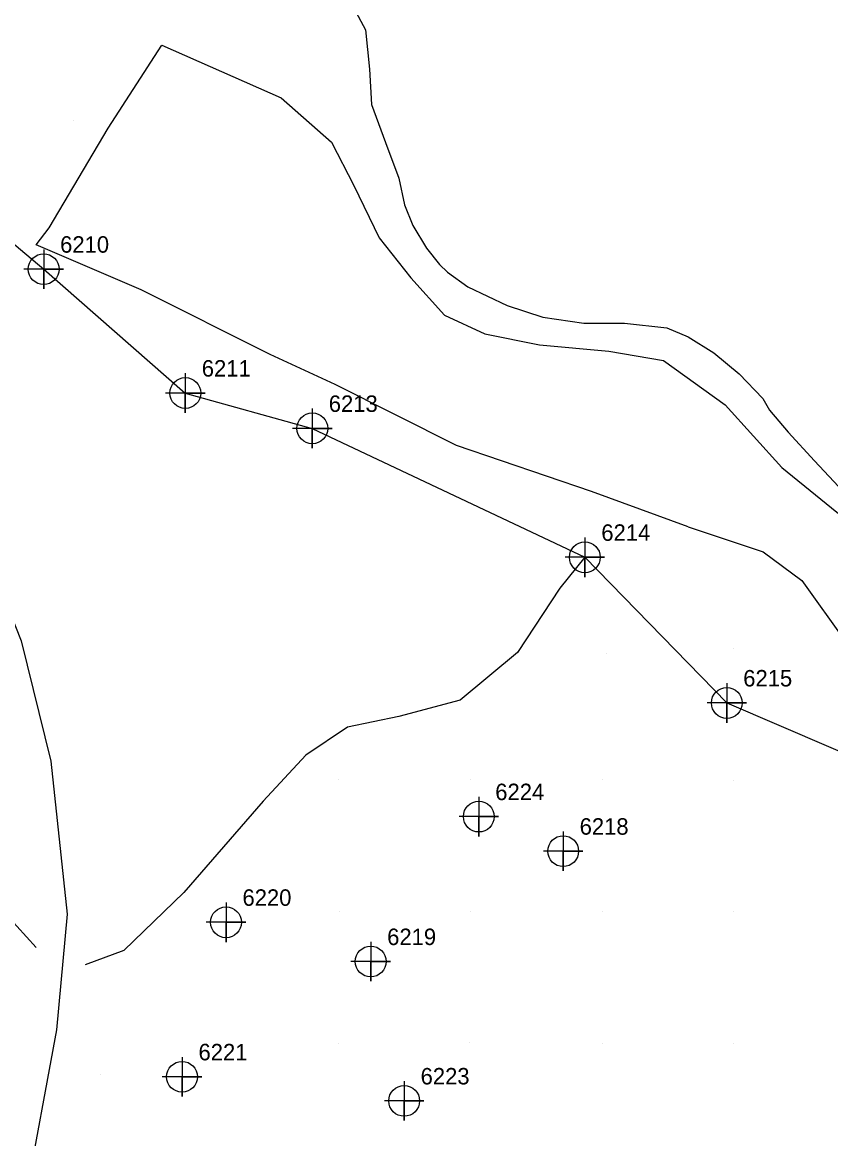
# Model space of a CAD drawing. Extents: x 2062781 to 2066835, y 358981 to 366501.
# Drawn here: x 2064362.6 to 2064485.4, y 361755.8 to 361925.3 of the extents above; entities that cross this region are included whole.
import ezdxf

# ---------------------------------------------------------------- set-up
doc = ezdxf.new("R2010")
doc.units = 0
for name, color, linetype in [('Exist DTM Breakline', 7, 'Continuous'), ('Exist DTM Regular Point CELL', 7, 'Continuous'), ('Exist DTM Regular Point Cogo Number', 7, 'Continuous'), ('Exist DTM Ridgeline', 7, 'Continuous'), ('Exist DTM Ridgeline Cogo Number', 7, 'Continuous'), ('Exist DTM Ridgeline Cogo Point CELL', 7, 'Continuous'), ('PH Exist DTM Breakline', 7, 'Continuous'), ('PH Exist DTM Point', 7, 'Continuous')]:
    doc.layers.add(name, color=color, linetype=linetype)

msp = doc.modelspace()

# ---------------------------------------------------------------- linework, layer by layer
at = {"layer": 'Exist DTM Breakline'}
msp.add_line((2064364.71, 361891.54), (2064366.67, 361894.08), dxfattribs=at)
at = {"layer": 'Exist DTM Regular Point CELL'}
for points in [[(2064431.93, 361807.69), (2064431.93, 361801.69), (2064431.93, 361804.69), (2064434.93, 361804.69), (2064428.93, 361804.69)], [(2064444.75, 361802.44), (2064444.75, 361796.44), (2064444.75, 361799.44), (2064447.75, 361799.44), (2064441.75, 361799.44)], [(2064393.53, 361791.64), (2064393.53, 361785.64), (2064393.53, 361788.64), (2064396.53, 361788.64), (2064390.53, 361788.64)], [(2064415.51, 361785.68), (2064415.51, 361779.68), (2064415.51, 361782.68), (2064418.51, 361782.68), (2064412.51, 361782.68)], [(2064386.85, 361768.17), (2064386.85, 361762.17), (2064386.85, 361765.17), (2064389.85, 361765.17), (2064383.85, 361765.17)], [(2064420.59, 361764.51), (2064420.59, 361758.51), (2064420.59, 361761.51), (2064423.59, 361761.51), (2064417.59, 361761.51)]]:
    msp.add_lwpolyline(points, dxfattribs=at)
for centre in [(2064431.93, 361804.69), (2064444.75, 361799.44), (2064393.53, 361788.64), (2064415.51, 361782.68), (2064386.85, 361765.17), (2064420.59, 361761.51)]:
    msp.add_circle(centre, 2.34, dxfattribs=at)
at = {"layer": 'Exist DTM Ridgeline'}
msp.add_line((2064448.04, 361844.07), (2064444.22, 361839.37), dxfattribs=at)
for points in [[(2064352.57, 361898.94), (2064365.83, 361887.83), (2064387.35, 361869.01)], [(2064387.35, 361869.01), (2064406.64, 361863.65)], [(2064406.64, 361863.65), (2064448.04, 361844.07), (2064469.6, 361821.95), (2064517.37, 361801.48), (2064542.87, 361788.7)]]:
    msp.add_lwpolyline(points, dxfattribs=at)
at = {"layer": 'Exist DTM Ridgeline Cogo Point CELL'}
for points in [[(2064365.83, 361890.83), (2064365.83, 361884.83), (2064365.83, 361887.83), (2064368.83, 361887.83), (2064362.83, 361887.83)], [(2064365.83, 361890.83), (2064365.83, 361884.83), (2064365.83, 361887.83), (2064368.83, 361887.83), (2064362.83, 361887.83)], [(2064365.83, 361890.83), (2064365.83, 361884.83), (2064365.83, 361887.83), (2064368.83, 361887.83), (2064362.83, 361887.83)], [(2064387.35, 361872.01), (2064387.35, 361866.01), (2064387.35, 361869.01), (2064390.35, 361869.01), (2064384.35, 361869.01)], [(2064387.35, 361872.01), (2064387.35, 361866.01), (2064387.35, 361869.01), (2064390.35, 361869.01), (2064384.35, 361869.01)], [(2064387.35, 361872.01), (2064387.35, 361866.01), (2064387.35, 361869.01), (2064390.35, 361869.01), (2064384.35, 361869.01)], [(2064406.64, 361866.65), (2064406.64, 361860.65), (2064406.64, 361863.65), (2064409.64, 361863.65), (2064403.64, 361863.65)], [(2064406.64, 361866.65), (2064406.64, 361860.65), (2064406.64, 361863.65), (2064409.64, 361863.65), (2064403.64, 361863.65)], [(2064406.64, 361866.65), (2064406.64, 361860.65), (2064406.64, 361863.65), (2064409.64, 361863.65), (2064403.64, 361863.65)], [(2064448.04, 361847.07), (2064448.04, 361841.07), (2064448.04, 361844.07), (2064451.04, 361844.07), (2064445.04, 361844.07)], [(2064448.04, 361847.07), (2064448.04, 361841.07), (2064448.04, 361844.07), (2064451.04, 361844.07), (2064445.04, 361844.07)], [(2064448.04, 361847.07), (2064448.04, 361841.07), (2064448.04, 361844.07), (2064451.04, 361844.07), (2064445.04, 361844.07)], [(2064469.6, 361824.95), (2064469.6, 361818.95), (2064469.6, 361821.95), (2064472.6, 361821.95), (2064466.6, 361821.95)], [(2064469.6, 361824.95), (2064469.6, 361818.95), (2064469.6, 361821.95), (2064472.6, 361821.95), (2064466.6, 361821.95)], [(2064469.6, 361824.95), (2064469.6, 361818.95), (2064469.6, 361821.95), (2064472.6, 361821.95), (2064466.6, 361821.95)]]:
    msp.add_lwpolyline(points, dxfattribs=at)
for centre in [(2064365.83, 361887.83), (2064365.83, 361887.83), (2064365.83, 361887.83), (2064387.35, 361869.01), (2064387.35, 361869.01), (2064387.35, 361869.01), (2064406.64, 361863.65), (2064406.64, 361863.65), (2064406.64, 361863.65), (2064448.04, 361844.07), (2064448.04, 361844.07), (2064448.04, 361844.07), (2064469.6, 361821.95), (2064469.6, 361821.95), (2064469.6, 361821.95)]:
    msp.add_circle(centre, 2.34, dxfattribs=at)
at = {"layer": 'PH Exist DTM Breakline'}
for points in [[(2064412.9, 361927.58), (2064414.72, 361924.17), (2064415.31, 361918.21), (2064415.65, 361912.82), (2064417.75, 361907.04), (2064419.79, 361901.66), (2064420.64, 361897.62), (2064421.92, 361894.47), (2064423.97, 361891.03), (2064425.95, 361888.53), (2064427.15, 361887.39), (2064430.24, 361885.14), (2064436.24, 361882.29), (2064441.68, 361880.53), (2064447.9, 361879.63), (2064454.07, 361879.62), (2064460.48, 361878.94), (2064463.72, 361877.57), (2064467.63, 361875.14), (2064471.46, 361871.95), (2064475.08, 361868.17), (2064476.1, 361866.43), (2064478.9, 361863.06), (2064482.95, 361858.73), (2064487.32, 361854.01)], [(2064366.67, 361894.08), (2064375.63, 361909.25), (2064383.79, 361921.86), (2064401.92, 361913.84), (2064409.55, 361907.09), (2064412.97, 361900.53), (2064416.82, 361892.61), (2064421.62, 361886.52), (2064426.73, 361880.85), (2064432.85, 361878.01), (2064441.16, 361876.33), (2064451.69, 361875.36), (2064459.99, 361873.95), (2064469.33, 361867.24), (2064477.96, 361857.71), (2064489.01, 361848.76), (2064502.23, 361839.25), (2064516.11, 361829.19), (2064535.5, 361819.43), (2064550.16, 361812.44), (2064570.23, 361802.78), (2064588.47, 361796.48)], [(2064463.72, 361848.71), (2064449.04, 361854.04), (2064428.53, 361861.07), (2064410.1, 361870.3), (2064400.24, 361874.89), (2064380.62, 361884.68), (2064364.71, 361891.54)], [(2064354.26, 361851.89), (2064362.42, 361831.4), (2064366.92, 361813.09), (2064369.41, 361789.85), (2064367.79, 361772.3)], [(2064364.68, 361784.83), (2064349.97, 361801.03), (2064343.41, 361809.56), (2064340.56, 361818.31), (2064340.86, 361829.09), (2064343.6, 361836.42), (2064349.03, 361844.61), (2064352.43, 361847.84)], [(2064463.72, 361848.71), (2064475.13, 361844.9), (2064480.99, 361840.56), (2064487.72, 361831.14), (2064493.89, 361823.7), (2064500.62, 361815.3), (2064506.82, 361809.27), (2064513.32, 361804.7), (2064521.98, 361800.79), (2064531.47, 361798.66), (2064546.78, 361795.8), (2064554.59, 361796.46), (2064564.02, 361797.14), (2064573.86, 361796.52), (2064578.54, 361794.14), (2064585.75, 361788.62)], [(2064444.22, 361839.37), (2064437.82, 361829.61), (2064429.1, 361822.39), (2064419.76, 361819.88), (2064411.98, 361818.27), (2064405.67, 361814.02), (2064399.15, 361807.03), (2064387.1, 361793.17), (2064377.99, 361784.37), (2064372.15, 361782.2)], [(2064367.79, 361772.3), (2064362.97, 361746.26), (2064357.25, 361723.49), (2064351.94, 361707.35), (2064343.68, 361692.85), (2064331.48, 361676.11), (2064318.44, 361659.84)]]:
    msp.add_lwpolyline(points, dxfattribs=at)
at = {"layer": 'PH Exist DTM Point'}
for p, q in [((2064370.41, 361910.35), (2064370.41, 361910.35)), ((2064451.3, 361829.48), (2064451.3, 361829.48)), ((2064470.65, 361830.27), (2064470.65, 361830.27)), ((2064410.6, 361810.26), (2064410.6, 361810.26)), ((2064430.61, 361810.29), (2064430.61, 361810.29)), ((2064450.65, 361810.27), (2064450.65, 361810.27)), ((2064470.63, 361810.24), (2064470.63, 361810.24)), ((2064410.73, 361790.2), (2064410.73, 361790.2)), ((2064430.65, 361790.27), (2064430.65, 361790.27)), ((2064450.65, 361790.27), (2064450.65, 361790.27)), ((2064470.57, 361790.27), (2064470.57, 361790.27)), ((2064390.61, 361770.29), (2064390.61, 361770.29)), ((2064410.61, 361770.29), (2064410.61, 361770.29)), ((2064430.57, 361770.35), (2064430.57, 361770.35)), ((2064450.65, 361770.27), (2064450.65, 361770.27)), ((2064470.65, 361770.27), (2064470.65, 361770.27)), ((2064374.4, 361765.47), (2064374.4, 361765.47))]:
    msp.add_line(p, q, dxfattribs=at)

# ---------------------------------------------------------------- texts
at = {"layer": 'Exist DTM Regular Point Cogo Number'}
for s, p in [('6224', (2064434.43, 361807.19)), ('6224', (2064434.43, 361807.19)), ('6224', (2064434.43, 361807.19)), ('6218', (2064447.25, 361801.94)), ('6218', (2064447.25, 361801.94)), ('6218', (2064447.25, 361801.94)), ('6220', (2064396.03, 361791.14)), ('6220', (2064396.03, 361791.14)), ('6220', (2064396.03, 361791.14)), ('6219', (2064418.01, 361785.18)), ('6219', (2064418.01, 361785.18)), ('6219', (2064418.01, 361785.18)), ('6221', (2064389.35, 361767.67)), ('6221', (2064389.35, 361767.67)), ('6221', (2064389.35, 361767.67)), ('6223', (2064423.09, 361764.01)), ('6223', (2064423.09, 361764.01)), ('6223', (2064423.09, 361764.01))]:
    msp.add_text(s, height=2.5, dxfattribs=at).set_placement(p)
at = {"layer": 'Exist DTM Ridgeline Cogo Number'}
for s, p in [('6210', (2064368.33, 361890.33)), ('6210', (2064368.33, 361890.33)), ('6210', (2064368.33, 361890.33)), ('6211', (2064389.85, 361871.51)), ('6211', (2064389.85, 361871.51)), ('6211', (2064389.85, 361871.51)), ('6213', (2064409.14, 361866.15)), ('6213', (2064409.14, 361866.15)), ('6213', (2064409.14, 361866.15)), ('6214', (2064450.54, 361846.57)), ('6214', (2064450.54, 361846.57)), ('6214', (2064450.54, 361846.57)), ('6215', (2064472.1, 361824.45)), ('6215', (2064472.1, 361824.45)), ('6215', (2064472.1, 361824.45))]:
    msp.add_text(s, height=2.5, dxfattribs=at).set_placement(p)

doc.saveas('drawing.dxf')
